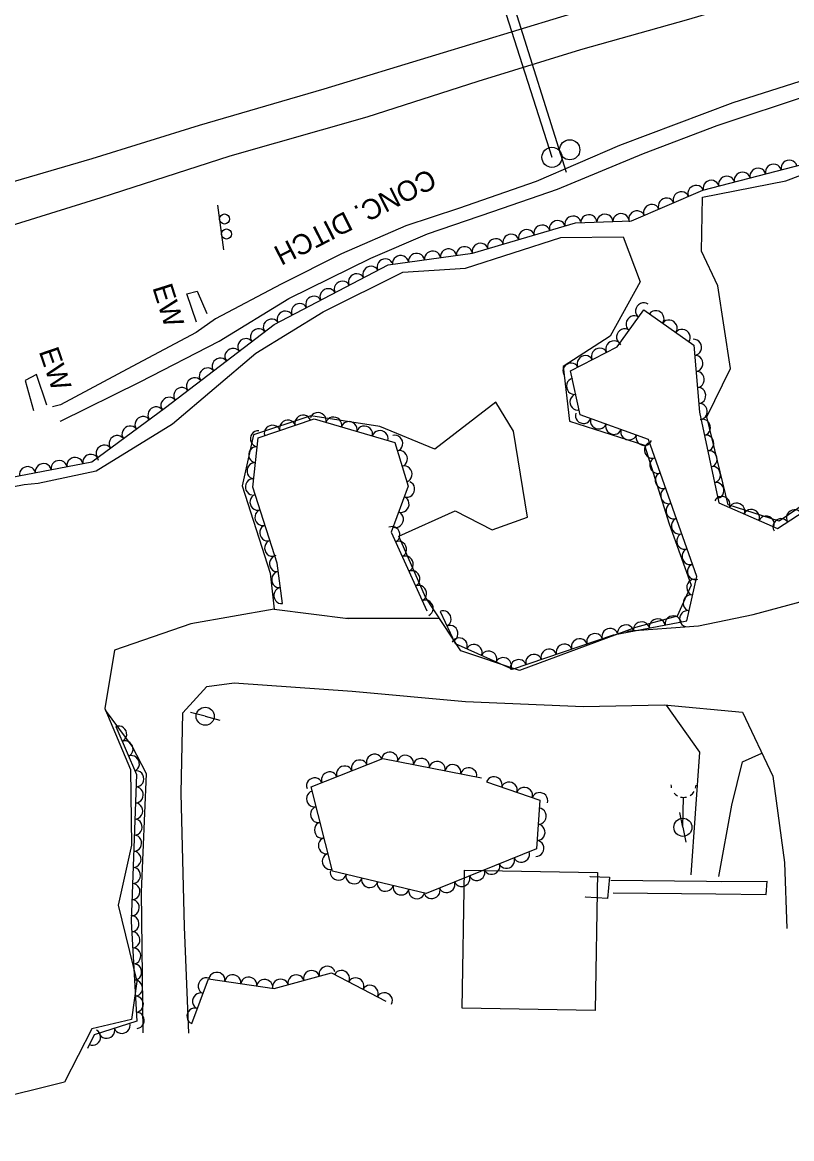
# Model space of a CAD drawing. Extents: x 1722896 to 1754269, y 648279 to 666297.
# Drawn here: x 1724365.8 to 1724556.8, y 664191.7 to 664468.7 of the extents above; entities that cross this region are included whole.
import ezdxf

# ---------------------------------------------------------------- set-up
doc = ezdxf.new("R2010")
doc.units = 0
for name, color, linetype in [('DESIGN - CENTERLINE - Proposed', 7, 'Continuous'), ('DESIGN - CENTERLINE - Proposed Text', 7, 'Continuous'), ('DESIGN - PUBLIC HEARING - Shapes', 7, 'Continuous'), ('SURVEY - CENTERLINE - Preliminary', 7, 'Continuous'), ('SURVEY - CENTERLINE - Preliminary Text', 7, 'Continuous'), ('SURVEY - CONTOURS - Intermediate with optional Text', 7, 'Continuous'), ('SURVEY - DTM - Breaklines', 7, 'Continuous'), ('SURVEY - VEGETATION - Features with Text', 7, 'Continuous')]:
    doc.layers.add(name, color=color, linetype=linetype)

msp = doc.modelspace()

# ---------------------------------------------------------------- linework, layer by layer
at = {"layer": 'DESIGN - CENTERLINE - Proposed'}
for points in [[(1724566.43, 664456.46), (1724542.2, 664448.76), (1724514.08, 664438.17), (1724493.36, 664429.26), (1724474.09, 664422.55), (1724461.06, 664418.22), (1724445.08, 664411.25), (1724430.04, 664403.73), (1724413.8, 664395.1), (1724408.96, 664391.72), (1724393.04, 664383.3), (1724375.24, 664373.78), (1724373.28, 664373.31)], [(1724375.26, 664369.77), (1724395.03, 664379.54), (1724414.68, 664389.61), (1724431.98, 664400.17), (1724452.34, 664410.23), (1724466.38, 664416.21), (1724482.65, 664421.81), (1724498.66, 664427.33), (1724520.03, 664436.16), (1724538.35, 664443.15), (1724561.78, 664450.87)], [(1724409.09, 664394.33), (1724406.67, 664401.34), (1724409.24, 664402), (1724411.59, 664396.48)], [(1724371.92, 664373.68), (1724369.32, 664381.34), (1724366.48, 664379.85), (1724368.57, 664372.38)], [(1724375.17, 664369.89), (1724375.26, 664369.77)]]:
    msp.add_lwpolyline(points, dxfattribs=at)
at = {"layer": 'DESIGN - CENTERLINE - Proposed Text'}
msp.add_lwpolyline([(1724508.59, 664257.76), (1724508.03, 664223.52), (1724475.02, 664224.06), (1724475.58, 664258.3)], close=True, dxfattribs=at)
for points in [[(1724506.79, 664256.74), (1724511.59, 664256.56), (1724511.11, 664251.3), (1724505.66, 664251.6), (1724505.7, 664251.75)], [(1724506.77, 664256.66), (1724506.79, 664256.74)], [(1724511.96, 664255.82), (1724535.73, 664255.56), (1724539.31, 664255.54), (1724550.75, 664255.6)], [(1724512.48, 664252.72), (1724538.03, 664252.48), (1724550.53, 664252.29), (1724550.75, 664255.6)]]:
    msp.add_lwpolyline(points, dxfattribs=at)
at = {"layer": 'DESIGN - PUBLIC HEARING - Shapes'}
for p, q in [((1724467.69, 664536.83), (1724500.84, 664431.56)), ((1724466.66, 664531.32), (1724497.32, 664435.22)), ((1724501.72, 664437.08), (1724501.72, 664437.08)), ((1724497.31, 664435.2), (1724497.31, 664435.2)), ((1724415.8, 664412.24), (1724414.32, 664423.34))]:
    msp.add_line(p, q, dxfattribs=at)
for centre, radius in [((1724501.73, 664437.09), 2.5), ((1724497.32, 664435.22), 2.5), ((1724416.02, 664419.91), 1.25), ((1724416.51, 664416.19), 1.25)]:
    msp.add_circle(centre, radius, dxfattribs=at)
at = {"layer": 'SURVEY - CENTERLINE - Preliminary'}
for points in [[(1724565.31, 664352.76), (1724553.75, 664344.94), (1724541.06, 664349.02), (1724535.74, 664370.79), (1724541.63, 664382.8), (1724538.5, 664403.34), (1724534.41, 664411.93), (1724534.73, 664425.35), (1724555.39, 664429.41), (1724584.12, 664440.23)], [(1724514.99, 664415.51), (1724519.26, 664404.34), (1724511.79, 664390.88), (1724500.07, 664383.33), (1724501.69, 664369.73), (1724520.32, 664363.8), (1724526.41, 664344.25), (1724531.87, 664329.06), (1724528.39, 664321.39), (1724518.09, 664318.53), (1724489.26, 664307.83), (1724474.67, 664312.78), (1724465.9, 664326.06), (1724459.33, 664341.2), (1724473.29, 664347.51), (1724482.48, 664342.8), (1724491.22, 664345.94), (1724487.8, 664367.23), (1724483.39, 664374.42), (1724468.27, 664362.77), (1724454.59, 664368.44), (1724437.46, 664371.03), (1724423.2, 664366.37), (1724420.43, 664353.69), (1724427.35, 664332.05), (1724428.3, 664323.1), (1724407.62, 664319.43), (1724388.68, 664312.92), (1724386.29, 664298.47), (1724392.69, 664283.33), (1724392.89, 664264.55), (1724389.62, 664249.66), (1724394.23, 664230.71), (1724392.95, 664221.26), (1724383.06, 664218.96), (1724376.27, 664205.72), (1724319.65, 664191.69)], [(1724344.08, 664349.74), (1724366.22, 664353.99), (1724369.77, 664354.33), (1724384.13, 664357.38), (1724403.07, 664369.12), (1724423.8, 664386.59), (1724440.54, 664396.89), (1724460.26, 664406.72), (1724475.86, 664407.71), (1724499.52, 664415.31), (1724514.99, 664415.51)]]:
    msp.add_lwpolyline(points, dxfattribs=at)
at = {"layer": 'SURVEY - CENTERLINE - Preliminary Text'}
for points in [[(1724750.82, 664544.21), (1724728.25, 664537.72), (1724704.57, 664530.87), (1724676.42, 664522.52), (1724648.16, 664514.01), (1724624.21, 664506.91), (1724597.19, 664498.93), (1724574.21, 664492.08), (1724541.61, 664482.4), (1724526.04, 664478.03), (1724499.44, 664469.97), (1724468.42, 664460.56), (1724440.67, 664452.1), (1724409.68, 664443.12), (1724383.1, 664434.88), (1724351.87, 664425.73), (1724324.04, 664417.57)], [(1724751.54, 664534.75), (1724723.59, 664526.47), (1724692.9, 664517.42), (1724664.24, 664509.43), (1724638.17, 664501.21), (1724613.44, 664493.21), (1724585.01, 664485.01), (1724559.38, 664477.87), (1724531.21, 664469.39), (1724504.44, 664461.88), (1724478.89, 664454), (1724451.32, 664445.18), (1724417.35, 664435.48), (1724385.26, 664425.15), (1724352.77, 664415.06), (1724319.61, 664405.56), (1724291.07, 664396.51), (1724260.99, 664386.39), (1724235.68, 664377.36), (1724208.97, 664368.57), (1724177.69, 664360.11), (1724149.57, 664351.37), (1724123.87, 664342.8), (1724093.6, 664333.26)], [(1724515.59, 664317.6), (1724533.74, 664318.98), (1724547.25, 664321.78), (1724564.51, 664326.43), (1724590.93, 664334.38), (1724612.21, 664341.39)], [(1724428.3, 664323.1), (1724446.69, 664320.76)], [(1724469.39, 664320.78), (1724446.3, 664320.81)], [(1724407.15, 664217.89), (1724406.1, 664244.3), (1724405.22, 664277.41), (1724405.67, 664297.35), (1724411.63, 664303.86), (1724418.39, 664304.84), (1724447.7, 664302.76), (1724475.81, 664300.15), (1724505.14, 664298.91), (1724525.14, 664299.31), (1724544.65, 664297.55), (1724552.13, 664281.69), (1724555.05, 664260.26), (1724555.64, 664243.84)], [(1724395.77, 664217.93), (1724395.41, 664252.94), (1724396.61, 664282.25), (1724393.07, 664289.07), (1724386.49, 664297.99)], [(1724525.68, 664299.26), (1724533.93, 664287.59), (1724531.78, 664257.18)], [(1724538.77, 664256.77), (1724541.96, 664274.42), (1724544.59, 664285.18), (1724549.46, 664287.35)]]:
    msp.add_lwpolyline(points, dxfattribs=at)
at = {"layer": 'SURVEY - DTM - Breaklines'}
for p, q in [((1724411.21, 664296.52), (1724407.58, 664297.48)), ((1724411.21, 664296.52), (1724414.83, 664295.55)), ((1724529.83, 664268.96), (1724529.96, 664276.41)), ((1724529.95, 664275.72), (1724529.96, 664276.41)), ((1724529.83, 664268.96), (1724529.09, 664272.64)), ((1724529.83, 664268.96), (1724530.57, 664265.28))]:
    msp.add_line(p, q, dxfattribs=at)
for centre in [(1724411.21, 664296.52), (1724529.83, 664268.96)]:
    msp.add_circle(centre, 2.25, dxfattribs=at)
for start_param, end_param in [(0, 0.255182), (2.883049, 3.125465), (0.730907, 1.085951), (1.352995, 1.815775), (2.156577, 2.588895)]:
    msp.add_ellipse((1724529.98, 664279.48), major_axis=(-3.12, 0.05), ratio=0.989297, start_param=start_param, end_param=end_param, dxfattribs=at)
at = {"layer": 'SURVEY - VEGETATION - Features with Text'}
for points in [[(1724362.81, 664355.75), (1724383.06, 664359.67), (1724401.36, 664373.14), (1724428.36, 664393.76), (1724456.62, 664408.54), (1724477.57, 664411.44), (1724503.19, 664418.97), (1724517.05, 664419.47), (1724534.78, 664427.09), (1724566.77, 664435.33), (1724595.41, 664445.69), (1724620.52, 664458.27), (1724651.67, 664461.46), (1724687.76, 664460.37), (1724707.41, 664464.21), (1724734.69, 664462.91), (1724753.91, 664464.63)], [(1724469.54, 664322.54), (1724473.28, 664314.53), (1724487.52, 664308.18), (1724512.63, 664316.74), (1724530.77, 664320.17), (1724533.29, 664331.2), (1724521.25, 664365.23), (1724504.36, 664371.35), (1724501.96, 664382.23), (1724513.48, 664388.23), (1724520.17, 664397.4), (1724532.55, 664388.58), (1724533.99, 664371.94), (1724538.77, 664349.49), (1724553.32, 664343.11), (1724566.29, 664351.55), (1724567.78, 664375.75), (1724563.59, 664403.93), (1724565.57, 664410.23), (1724576.54, 664408.82), (1724595.13, 664359.58), (1724599.97, 664352.28)], [(1724430.42, 664324.48), (1724429.05, 664334.48), (1724423.04, 664353.33), (1724424.33, 664365.65), (1724438.23, 664370.29), (1724458.33, 664364.43), (1724461.63, 664353.63), (1724457.39, 664342.21), (1724466.26, 664322.64)], [(1724389.03, 664293.96), (1724394.13, 664282.07), (1724392.85, 664245.55), (1724394.2, 664220.87), (1724383.67, 664217.48), (1724381.99, 664214.06)], [(1724481.06, 664280.24), (1724494.3, 664275.68), (1724493.44, 664263.65), (1724466.08, 664252.57), (1724442.79, 664258.09), (1724437.51, 664279), (1724455.35, 664286.06), (1724479.83, 664281.24)], [(1724407.88, 664220.25), (1724412.03, 664231.39), (1724428.36, 664228.95), (1724442.54, 664232.88), (1724456.1, 664225.81)]]:
    msp.add_lwpolyline(points, dxfattribs=at)
for centre, major_axis in [((1724552.32, 664431.61), (1.94, 0.5)), ((1724556.2, 664432.61), (1.94, 0.5)), ((1724540.7, 664428.62), (1.94, 0.5)), ((1724544.58, 664429.62), (1.94, 0.5)), ((1724548.45, 664430.61), (1.94, 0.5)), ((1724533.05, 664426.35), (1.84, 0.79)), ((1724536.83, 664427.62), (1.94, 0.5)), ((1724525.7, 664423.19), (1.84, 0.79)), ((1724529.37, 664424.77), (1.84, 0.79)), ((1724518.35, 664420.03), (1.84, 0.79)), ((1724522.02, 664421.61), (1.84, 0.79)), ((1724498.67, 664417.64), (1.92, 0.56)), ((1724502.5, 664418.77), (1.92, 0.56)), ((1724506.47, 664419.09), (2, 0.07)), ((1724510.47, 664419.23), (2, 0.07)), ((1724514.47, 664419.38), (2, 0.07)), ((1724490.99, 664415.39), (1.92, 0.56)), ((1724494.83, 664416.51), (1.92, 0.56)), ((1724479.48, 664412), (1.92, 0.56)), ((1724483.31, 664413.13), (1.92, 0.56)), ((1724487.15, 664414.26), (1.92, 0.56)), ((1724459.73, 664408.97), (1.98, 0.27)), ((1724463.69, 664409.52), (1.98, 0.27)), ((1724467.65, 664410.07), (1.98, 0.27)), ((1724471.61, 664410.62), (1.98, 0.27)), ((1724475.58, 664411.17), (1.98, 0.27)), ((1724452.31, 664406.28), (1.77, 0.93)), ((1724455.86, 664408.14), (1.77, 0.93)), ((1724448.77, 664404.43), (1.77, 0.93)), ((1724441.68, 664400.72), (1.77, 0.93)), ((1724445.22, 664402.58), (1.77, 0.93)), ((1724438.13, 664398.87), (1.77, 0.93)), ((1724431.04, 664395.16), (1.77, 0.93)), ((1724434.59, 664397.02), (1.77, 0.93)), ((1724520, 664397.16), (1.18, 1.62)), ((1724523.19, 664395.24), (1.63, -1.16)), ((1724427.59, 664393.17), (1.59, 1.21)), ((1724517.64, 664393.93), (1.18, 1.62)), ((1724526.45, 664392.92), (1.63, -1.16)), ((1724424.41, 664390.74), (1.59, 1.21)), ((1724515.28, 664390.7), (1.18, 1.62)), ((1724529.71, 664390.6), (1.63, -1.16)), ((1724421.23, 664388.31), (1.59, 1.21)), ((1724512.65, 664387.79), (1.77, 0.92)), ((1724532.59, 664388.07), (0.17, -1.99)), ((1724418.05, 664385.89), (1.59, 1.21)), ((1724505.55, 664384.1), (1.77, 0.92)), ((1724509.1, 664385.95), (1.77, 0.92)), ((1724532.94, 664384.08), (0.17, -1.99)), ((1724411.69, 664381.03), (1.59, 1.21)), ((1724414.87, 664383.46), (1.59, 1.21)), ((1724502, 664382.26), (1.77, 0.92)), ((1724408.51, 664378.6), (1.59, 1.21)), ((1724533.28, 664380.1), (0.17, -1.99)), ((1724405.33, 664376.18), (1.59, 1.21)), ((1724502.81, 664378.38), (-0.43, 1.95)), ((1724533.63, 664376.11), (0.17, -1.99)), ((1724402.16, 664373.75), (1.59, 1.21)), ((1724503.67, 664374.47), (-0.43, 1.95)), ((1724398.94, 664371.36), (1.61, 1.19)), ((1724439.27, 664369.99), (1.92, -0.56)), ((1724533.97, 664372.13), (0.17, -1.99)), ((1724395.72, 664368.99), (1.61, 1.19)), ((1724431.67, 664368.1), (1.9, 0.63)), ((1724435.47, 664369.37), (1.9, 0.63)), ((1724443.11, 664368.87), (1.92, -0.56)), ((1724446.95, 664367.75), (1.92, -0.56)), ((1724505.11, 664371.07), (-1.88, 0.68)), ((1724508.87, 664369.71), (-1.88, 0.68)), ((1724534.78, 664368.21), (0.42, -1.96)), ((1724392.5, 664366.62), (1.61, 1.19)), ((1724424.31, 664365.39), (0.21, 1.99)), ((1724427.88, 664366.83), (1.9, 0.63)), ((1724450.79, 664366.63), (1.92, -0.56)), ((1724454.63, 664365.51), (1.92, -0.56)), ((1724512.63, 664368.35), (-1.88, 0.68)), ((1724516.39, 664366.99), (-1.88, 0.68)), ((1724386.06, 664361.88), (1.61, 1.19)), ((1724389.28, 664364.25), (1.61, 1.19)), ((1724458.38, 664364.29), (0.58, -1.91)), ((1724520.15, 664365.62), (-1.88, 0.68)), ((1724522.19, 664362.55), (-0.67, 1.89)), ((1724535.62, 664364.3), (0.42, -1.96)), ((1724382.79, 664359.62), (1.96, 0.38)), ((1724423.89, 664361.41), (0.21, 1.99)), ((1724459.55, 664360.47), (0.58, -1.91)), ((1724536.45, 664360.39), (0.42, -1.96)), ((1724367.08, 664356.58), (1.96, 0.38)), ((1724371.01, 664357.34), (1.96, 0.38)), ((1724374.93, 664358.1), (1.96, 0.38)), ((1724378.86, 664358.86), (1.96, 0.38)), ((1724423.47, 664357.43), (0.21, 1.99)), ((1724460.71, 664356.64), (0.58, -1.91)), ((1724523.53, 664358.78), (-0.67, 1.89)), ((1724537.28, 664356.48), (0.42, -1.96)), ((1724423.06, 664353.45), (0.21, 1.99)), ((1724524.86, 664355.01), (-0.67, 1.89)), ((1724461.34, 664352.83), (-0.7, -1.87)), ((1724526.2, 664351.24), (-0.67, 1.89)), ((1724538.12, 664352.56), (0.42, -1.96)), ((1724424.22, 664349.63), (-0.61, 1.91)), ((1724459.94, 664349.08), (-0.7, -1.87)), ((1724539.56, 664349.15), (1.83, -0.8)), ((1724425.44, 664345.82), (-0.61, 1.91)), ((1724458.55, 664345.33), (-0.7, -1.87)), ((1724527.53, 664347.47), (-0.67, 1.89)), ((1724543.22, 664347.54), (1.83, -0.8)), ((1724546.89, 664345.93), (1.83, -0.8)), ((1724557.49, 664345.82), (1.68, 1.09)), ((1724528.87, 664343.7), (-0.67, 1.89)), ((1724550.55, 664344.32), (1.83, -0.8)), ((1724554.14, 664343.64), (1.68, 1.09)), ((1724426.65, 664342.01), (-0.61, 1.91)), ((1724457.67, 664341.6), (0.83, -1.82)), ((1724530.2, 664339.93), (-0.67, 1.89)), ((1724427.86, 664338.2), (-0.61, 1.91)), ((1724459.32, 664337.96), (0.83, -1.82)), ((1724429.06, 664334.39), (-0.27, 1.98)), ((1724460.97, 664334.31), (0.83, -1.82)), ((1724531.54, 664336.16), (-0.67, 1.89)), ((1724532.87, 664332.39), (-0.67, 1.89)), ((1724429.6, 664330.42), (-0.27, 1.98)), ((1724462.62, 664330.67), (0.83, -1.82)), ((1724532.68, 664328.53), (0.45, 1.95)), ((1724430.15, 664326.46), (-0.27, 1.98)), ((1724464.27, 664327.03), (0.83, -1.82)), ((1724465.92, 664323.38), (0.83, -1.82)), ((1724531.79, 664324.63), (0.45, 1.95)), ((1724470.38, 664320.73), (0.85, -1.81)), ((1724530.9, 664320.73), (0.45, 1.95)), ((1724519.54, 664318.05), (1.97, 0.37)), ((1724523.47, 664318.79), (1.97, 0.37)), ((1724527.4, 664319.54), (1.97, 0.37)), ((1724472.07, 664317.1), (0.85, -1.81)), ((1724507.93, 664315.14), (1.89, 0.65)), ((1724511.71, 664316.43), (1.89, 0.65)), ((1724515.61, 664317.3), (1.97, 0.37)), ((1724474.33, 664314.06), (1.83, -0.81)), ((1724477.98, 664312.43), (1.83, -0.81)), ((1724500.36, 664312.56), (1.89, 0.65)), ((1724504.14, 664313.85), (1.89, 0.65)), ((1724481.64, 664310.8), (1.83, -0.81)), ((1724485.29, 664309.17), (1.83, -0.81)), ((1724492.78, 664309.98), (1.89, 0.65)), ((1724496.57, 664311.27), (1.89, 0.65)), ((1724489, 664308.69), (1.89, 0.65)), ((1724389.82, 664292.12), (0.79, -1.84)), ((1724391.39, 664288.44), (0.79, -1.84)), ((1724392.97, 664284.77), (0.79, -1.84)), ((1724453.23, 664285.22), (1.86, 0.74)), ((1724457.04, 664285.73), (1.96, -0.39)), ((1724460.96, 664284.95), (1.96, -0.39)), ((1724464.89, 664284.18), (1.96, -0.39)), ((1724445.79, 664282.28), (1.86, 0.74)), ((1724449.51, 664283.75), (1.86, 0.74)), ((1724468.81, 664283.41), (1.96, -0.39)), ((1724472.74, 664282.64), (1.96, -0.39)), ((1724476.66, 664281.86), (1.96, -0.39)), ((1724394.09, 664281.01), (-0.07, -2)), ((1724438.35, 664279.33), (1.86, 0.74)), ((1724442.07, 664280.81), (1.86, 0.74)), ((1724482.95, 664279.59), (1.89, -0.65)), ((1724393.95, 664277.01), (-0.07, -2)), ((1724438.26, 664276), (-0.49, 1.94)), ((1724486.73, 664278.29), (1.89, -0.65)), ((1724490.51, 664276.98), (1.89, -0.65)), ((1724494.29, 664275.68), (1.89, -0.65)), ((1724393.81, 664273.01), (-0.07, -2)), ((1724439.24, 664272.13), (-0.49, 1.94)), ((1724494.02, 664271.7), (-0.14, -1.99)), ((1724393.67, 664269.01), (-0.07, -2)), ((1724440.22, 664268.25), (-0.49, 1.94)), ((1724493.73, 664267.71), (-0.14, -1.99)), ((1724393.53, 664265.02), (-0.07, -2)), ((1724441.2, 664264.37), (-0.49, 1.94)), ((1724493.44, 664263.72), (-0.14, -1.99)), ((1724393.39, 664261.02), (-0.07, -2)), ((1724442.18, 664260.49), (-0.49, 1.94)), ((1724486.08, 664260.67), (-1.85, -0.75)), ((1724489.79, 664262.18), (-1.85, -0.75)), ((1724393.25, 664257.02), (-0.07, -2)), ((1724482.38, 664259.17), (-1.85, -0.75)), ((1724444.27, 664257.74), (-1.95, 0.46)), ((1724448.16, 664256.81), (-1.95, 0.46)), ((1724452.05, 664255.89), (-1.95, 0.46)), ((1724474.96, 664256.17), (-1.85, -0.75)), ((1724478.67, 664257.67), (-1.85, -0.75)), ((1724393.11, 664253.02), (-0.07, -2)), ((1724455.94, 664254.97), (-1.95, 0.46)), ((1724459.84, 664254.05), (-1.95, 0.46)), ((1724463.73, 664253.12), (-1.95, 0.46)), ((1724467.55, 664253.16), (-1.85, -0.75)), ((1724471.25, 664254.66), (-1.85, -0.75)), ((1724392.97, 664249.03), (-0.07, -2)), ((1724392.88, 664245.03), (0.11, -2)), ((1724393.1, 664241.04), (0.11, -2)), ((1724393.32, 664237.04), (0.11, -2)), ((1724393.54, 664233.05), (0.11, -2)), ((1724437.61, 664231.52), (1.93, 0.53)), ((1724441.47, 664232.59), (1.93, 0.53)), ((1724445.1, 664231.55), (1.77, -0.92)), ((1724393.76, 664229.05), (0.11, -2)), ((1724411.37, 664229.62), (0.7, 1.87)), ((1724414.12, 664231.08), (1.98, -0.29)), ((1724418.07, 664230.49), (1.98, -0.29)), ((1724422.03, 664229.9), (1.98, -0.29)), ((1724425.99, 664229.31), (1.98, -0.29)), ((1724429.9, 664229.38), (1.93, 0.53)), ((1724433.76, 664230.45), (1.93, 0.53)), ((1724448.64, 664229.7), (1.77, -0.92)), ((1724409.97, 664225.87), (0.7, 1.87)), ((1724452.19, 664227.85), (1.77, -0.92)), ((1724455.74, 664226), (1.77, -0.92)), ((1724393.97, 664225.06), (0.11, -2)), ((1724394.19, 664221.06), (0.11, -2)), ((1724408.57, 664222.12), (0.7, 1.87)), ((1724390.58, 664219.71), (-1.9, -0.61)), ((1724383.34, 664216.82), (-0.88, -1.79)), ((1724386.77, 664218.48), (-1.9, -0.61))]:
    msp.add_ellipse(centre, major_axis=major_axis, ratio=0.940188, start_param=0, end_param=3.141593, dxfattribs=at)

# ---------------------------------------------------------------- texts
at = {"layer": 'SURVEY - CONTOURS - Intermediate with optional Text'}
for s, rotation, p in [('CONC. DITCH', 206.9145, (1724466.9, 664432.55)), ('EW', 287.4999, (1724398.06, 664402.91)), ('EW', 288.906, (1724369.85, 664387.06))]:
    msp.add_text(s, height=5, rotation=rotation, dxfattribs=at).set_placement(p)

doc.saveas('drawing.dxf')
